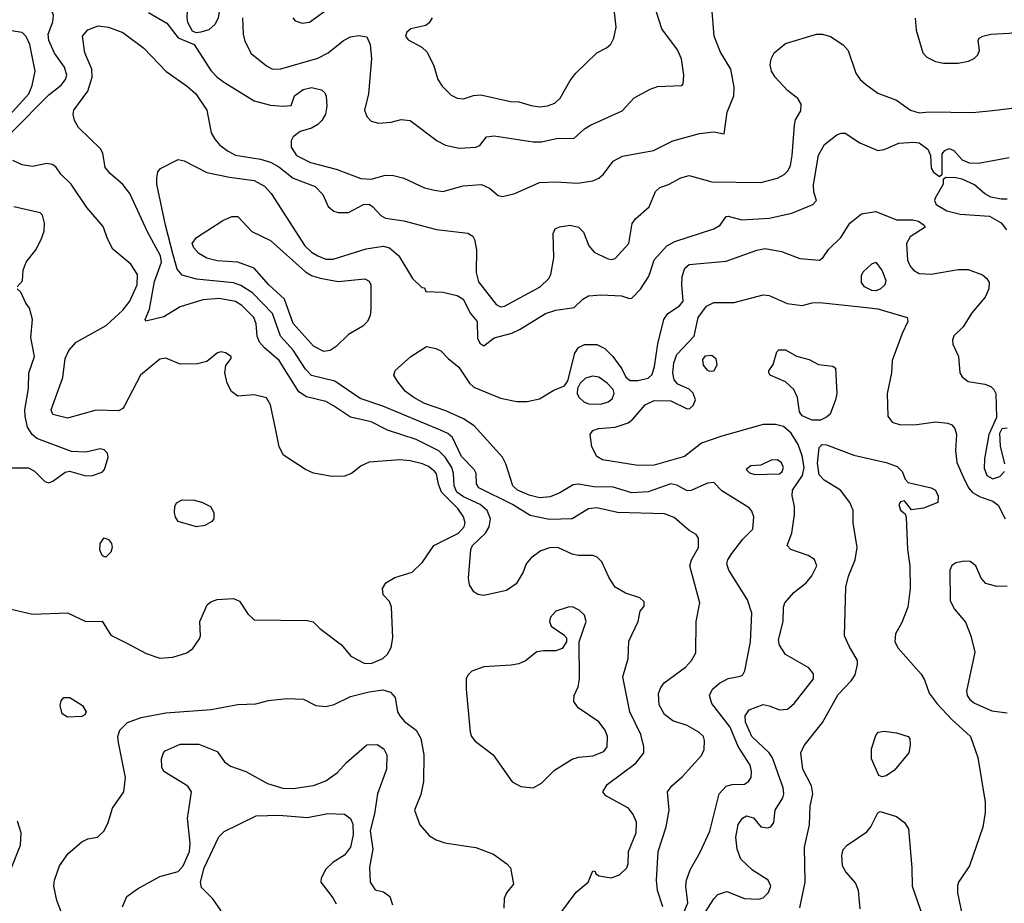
# Model space of a CAD drawing. Extents: x 1173029 to 1307123, y 522559 to 678521.
# Tile 305 of 623: x 1257903 to 1262701, y 555362 to 559666. Entities that reach past the tile are written whole.
import ezdxf

# ---------------------------------------------------------------- set-up
doc = ezdxf.new("R2010")
doc.units = 0

msp = doc.modelspace()

# ---------------------------------------------------------------- linework, layer by layer
at = {"layer": '0CON10XD'}
for points in [[(1257865, 559117.2), (1258045, 559299.6), (1258105, 559346.4), (1258126.8, 559375), (1258132.5, 559395), (1258121.8, 559435), (1258072.8, 559502.8), (1258044.1, 559565), (1258041.8, 559595), (1258064.7, 559655), (1258066.9, 559686.9), (1258055.8, 559715.8), (1257990.5, 559785), (1257984.6, 559814.6), (1257982.4, 559942.4), (1257969.6, 559995), (1257883.1, 560173.1)], [(1258762.3, 559602.3), (1258745, 559610), (1258722.4, 559652.4), (1258719.4, 559675), (1258721.7, 559741.7), (1258732.1, 559785), (1258755, 559819.4), (1258785, 559830), (1258825, 559819.1), (1258855, 559801.5), (1258875.3, 559775.3), (1258880.7, 559745), (1258870.4, 559675), (1258855, 559644), (1258825, 559615.8), (1258785, 559604.2), (1258762.3, 559602.3)], [(1258988.9, 559675), (1258992.3, 559595), (1259000.5, 559560.5), (1259031.5, 559501.5), (1259105, 559440.4), (1259135, 559425.4), (1259175, 559426.8), (1259355, 559478), (1259405.7, 559505), (1259480.8, 559565), (1259515, 559582.5), (1259555, 559588.9), (1259595, 559582.5), (1259611.2, 559545), (1259616.8, 559475), (1259602.5, 559305), (1259583.5, 559225), (1259593.7, 559193.7), (1259615, 559171.2), (1259651.2, 559161.2), (1259713, 559167), (1259760.9, 559179.1), (1259805, 559174.3), (1259936.4, 559076.4), (1259977.5, 559055), (1260045, 559040.5), (1260125, 559044), (1260145, 559053.3), (1260177.5, 559095), (1260215, 559100), (1260405, 559070.5), (1260445, 559071.5), (1260525, 559088.5), (1260602.7, 559087.3), (1260655, 559134.3), (1260685, 559152.2), (1260838, 559222), (1260896.7, 559285), (1260975, 559328), (1261010.5, 559339.5), (1261130, 559345), (1261136.4, 559353.6), (1261139.2, 559395), (1261128.1, 559475), (1261108.8, 559518.8), (1261031.9, 559621.9), (1260982.5, 559775)], [(1258530.9, 559700.9), (1258619.1, 559649.1), (1258675, 559578), (1258753.3, 559545), (1258835, 559418.9), (1258865.3, 559385.3), (1258900.5, 559360.5), (1259045, 559270), (1259125, 559249.5), (1259185.9, 559244.1), (1259225, 559247.5), (1259242.5, 559295), (1259284.2, 559325.8), (1259325, 559336.2), (1259373.8, 559323.8), (1259389.8, 559309.8), (1259397, 559293), (1259398.9, 559245), (1259392.9, 559205), (1259375.5, 559174.5), (1259355.4, 559154.6), (1259325, 559136.9), (1259269.7, 559120.3), (1259235.5, 559094.5), (1259225.6, 559075), (1259225.5, 559045), (1259252.1, 559005), (1259319.5, 558969.5), (1259445, 558938.2), (1259565, 558892.3), (1259615, 558889.3), (1259685, 558908.2), (1259725, 558906.2), (1259775, 558893.6), (1259875, 558847.1), (1259924.7, 558834.7), (1259965, 558829.3), (1260063.2, 558856.8), (1260153.4, 558863.4), (1260192.9, 558845), (1260235, 558809.5), (1260255, 558804.5), (1260315, 558819.5), (1260435, 558872.9), (1260515, 558876.2), (1260620.2, 558869.8), (1260695, 558880.9), (1260725, 558894.5), (1260747, 558913), (1260795, 558976.7), (1260839.6, 559000.4), (1260991.2, 559028.8), (1261085, 559075.6), (1261215, 559111.2), (1261285, 559119.4), (1261335, 559110), (1261350, 559215), (1261381.9, 559295), (1261385, 559337.5), (1261367.3, 559425), (1261317.3, 559507.3), (1261287.3, 559585), (1261276.2, 559725)], [(1259233.8, 559675), (1259245, 559660), (1259279.5, 559649.5), (1259315, 559653.1), (1259432.7, 559737.3)], [(1259912.9, 559675), (1259898.9, 559651.1), (1259882.1, 559637.9), (1259808.8, 559621.2), (1259790, 559605), (1259782.9, 559585), (1259795, 559567.5), (1259862.1, 559532.1), (1259888, 559508), (1259921.2, 559441.2), (1259940, 559375), (1259961.2, 559341.2), (1260005, 559298), (1260035, 559284), (1260065, 559280), (1260113.6, 559296.4), (1260149.3, 559299.3), (1260295, 559267.9), (1260335.3, 559265.3), (1260395, 559247.1), (1260435, 559241.8), (1260475, 559246.7), (1260510.7, 559259.3), (1260536.1, 559283.9), (1260585, 559369.2), (1260612.9, 559405), (1260715, 559504.3), (1260762, 559528), (1260783.7, 559546.3), (1260797.8, 559575), (1260808.7, 559628.7), (1260797.1, 559745)], [(1262266.4, 559673.6), (1262270.8, 559615), (1262304, 559504), (1262323.1, 559483.1), (1262365, 559461.5), (1262405, 559454.6), (1262475, 559453.8), (1262526.3, 559463.7), (1262553.2, 559476.8), (1262572, 559495), (1262580, 559515), (1262573.8, 559565), (1262578.8, 559575), (1262596.7, 559585), (1262635, 559595.3), (1262725, 559600.5), (1262835, 559616), (1262993, 559647), (1263070.8, 559675)], [(1260539.2, 555315), (1260615, 555416), (1260673.3, 555465), (1260695, 555520), (1260706.4, 555516.4), (1260710, 555505), (1260726.2, 555496.2), (1260785, 555485.5), (1260825, 555500.4), (1260860.9, 555535), (1260868.2, 555555), (1260870, 555615), (1260906.7, 555705), (1260907.7, 555757.7), (1260892.2, 555795), (1260869.4, 555825), (1260759.2, 555885), (1260744.4, 555905.6), (1260765, 555940), (1260905, 556044.6), (1260944.7, 556095.3), (1260944, 556124), (1260929.3, 556185), (1260876.2, 556295), (1260842.5, 556465), (1260867.1, 556555), (1260871.7, 556638.3), (1260916, 556735), (1260926.7, 556785), (1260945, 556810), (1260945, 556830), (1260925, 556850), (1260855, 556872), (1260805, 556902), (1260775, 556947.5), (1260739.1, 557025), (1260717.4, 557047.4), (1260695.9, 557055.9), (1260625, 557056.1), (1260595, 557063.3), (1260525, 557095.4), (1260485, 557093.1), (1260441.7, 557078.3), (1260395.6, 557045), (1260371.5, 557015), (1260355.4, 556974.6), (1260322.7, 556917.3), (1260275, 556885.4), (1260165, 556860.9), (1260135, 556866.5), (1260115, 556878.6), (1260095, 556913.8), (1260089.2, 556945), (1260100.7, 557085), (1260109.6, 557105), (1260172, 557165), (1260190.7, 557195), (1260197.3, 557235), (1260181.1, 557275), (1260146.2, 557305), (1260065, 557342.4), (1260033.3, 557365), (1260019.2, 557395), (1260017.2, 557455), (1260008.6, 557485), (1259975.6, 557535.6), (1259945, 557565.3), (1259835, 557620.5), (1259695, 557665.9), (1259615, 557706.7), (1259515, 557730), (1259431.5, 557785), (1259395, 557805.9), (1259299.6, 557829.6), (1259263.7, 557853.7), (1259167.3, 558005), (1259095, 558066.8), (1259071.3, 558095), (1259060.3, 558125), (1259054.7, 558185), (1259044.1, 558215), (1258985, 558272.9), (1258955, 558293.1), (1258875, 558307.6), (1258795, 558301.4), (1258685, 558266.8), (1258605, 558218.2), (1258517.5, 558197.5), (1258513.8, 558205), (1258534.7, 558255.3), (1258559.2, 558390.8), (1258594, 558485), (1258588.7, 558515), (1258525, 558633.1), (1258438.8, 558818.8), (1258405, 558862.5), (1258344.7, 558914.7), (1258320, 558945), (1258307.8, 559015), (1258297.4, 559037.4), (1258189.8, 559139.8), (1258170, 559175), (1258163.5, 559205), (1258167.1, 559225), (1258235, 559318.1), (1258256.5, 559385), (1258254.1, 559425), (1258220.7, 559505), (1258208.1, 559585), (1258235, 559616.9), (1258285, 559635.4), (1258335, 559629.6), (1258405, 559602.7), (1258507.2, 559527.2), (1258615, 559415.4), (1258720.5, 559340.5), (1258760.5, 559305), (1258814.5, 559225), (1258835.3, 559115.3), (1258853.1, 559083.1), (1258878.9, 559055), (1258918.1, 559025), (1258955, 559006.6), (1259076.2, 558986.2), (1259125, 558971.8), (1259165, 558948.4), (1259235, 558893.5), (1259342.6, 558852.6), (1259379.2, 558815), (1259405.5, 558755.5), (1259433.6, 558733.6), (1259455, 558727.1), (1259505, 558726.9), (1259578, 558765), (1259605, 558767.9), (1259624.4, 558755), (1259662, 558712), (1259685, 558699.5), (1259775, 558686.5), (1259934.5, 558644.5), (1260086.1, 558626.1), (1260111.7, 558611.7), (1260118.8, 558595), (1260128.9, 558545), (1260127.3, 558435), (1260138.7, 558388.7), (1260225, 558278.2), (1260245, 558266.8), (1260265, 558270.4), (1260438.6, 558365), (1260481.4, 558405), (1260491.4, 558425), (1260505.6, 558505), (1260502, 558625), (1260512.7, 558647.3), (1260533, 558657), (1260584.5, 558665.5), (1260625, 558655.5), (1260650.5, 558630.5), (1260676.9, 558565), (1260702.9, 558532.9), (1260765, 558502.2), (1260785, 558498.1), (1260805, 558503.3), (1260870.6, 558575), (1260887, 558673), (1260903.1, 558695), (1260969.4, 558755), (1261001.2, 558828.8), (1261022.1, 558847.9), (1261065, 558863.5), (1261124.3, 558895.7)], [(1257855, 559201.7), (1257946.9, 559305), (1257964.1, 559345), (1257977.5, 559415), (1257952.5, 559545), (1257935, 559584.2), (1257915, 559602.9), (1257861.7, 559611.7)], [(1261124.3, 558895.7), (1261165, 558906.9), (1261275, 558875.3), (1261515, 558873.1), (1261595, 558893.1), (1261628.1, 558911.9), (1261648.1, 558931.9), (1261658.2, 558955), (1261666.4, 559005), (1261677.5, 559152.5), (1261682.5, 559177.5), (1261708.8, 559221.2), (1261710, 559255), (1261695, 559282.5), (1261645, 559321.2), (1261584.3, 559385), (1261565.7, 559415), (1261560, 559445), (1261564.3, 559475), (1261580, 559505), (1261635, 559549.4), (1261785, 559594.5), (1261815, 559594.5), (1261853, 559583), (1261915, 559542.9), (1261940.6, 559515), (1261977.8, 559405), (1261997.8, 559375), (1262025, 559351.5), (1262085, 559307.1), (1262175, 559274.4), (1262243.8, 559225), (1262285, 559212.5), (1262335, 559216.7), (1262545, 559212.9), (1262642.6, 559222.6), (1262765, 559237.9)], [(1260974.4, 558435), (1260993.7, 558496.3), (1261056.3, 558563.7), (1261095, 558584.6), (1261285, 558647.5), (1261316, 558665), (1261345, 558706.7), (1261355, 558708.8), (1261420.9, 558690.9), (1261555, 558699.8), (1261665, 558723), (1261768, 558765), (1261785.7, 558785), (1261773.3, 558825), (1261771.3, 558861.3), (1261794.7, 559005.3), (1261825, 559058.6), (1261885, 559104.3), (1261905, 559112.5), (1261925, 559112.5), (1261996.6, 559066.6), (1262085, 559027.8), (1262115, 559033.3), (1262187.5, 559065), (1262259.5, 559069.5), (1262285.4, 559065.4), (1262328, 559035), (1262341.2, 559005), (1262345, 558942.5), (1262355, 558923.3), (1262385, 558902.5), (1262397.5, 558912.5), (1262398.3, 559011.7), (1262410.9, 559029.1), (1262431.7, 559038.3), (1262455, 559029.2), (1262495, 558982.5), (1262528.6, 558968.6), (1262575, 558966.9), (1262725, 558994.7)], [(1257855, 556796.4), (1257965, 556770.5), (1258135, 556776.7), (1258225, 556734.2), (1258305, 556736.2), (1258347.5, 556667.5), (1258425, 556629.2), (1258518.8, 556578.8), (1258585, 556556), (1258648.3, 556561.7), (1258717.8, 556582.2), (1258747, 556603), (1258779.7, 556650.3), (1258784.2, 556665), (1258780.8, 556735), (1258815.7, 556815), (1258835, 556830.5), (1258865, 556841.2), (1258945, 556846.1), (1258973.8, 556833.8), (1259015, 556771.5), (1259045, 556743.5), (1259305, 556739.2), (1259332.7, 556732.7), (1259365, 556701.2), (1259471.2, 556621.2), (1259516.2, 556565), (1259581.9, 556531.9), (1259615, 556529.6), (1259672, 556555), (1259695, 556576.2), (1259712.7, 556607.3), (1259720.8, 556655), (1259713.8, 556805), (1259705, 556832.5), (1259673.3, 556865), (1259670, 556895), (1259686.8, 556923.2), (1259730.6, 556949.4), (1259814.5, 556975.5), (1259865, 557024), (1259920.5, 557105), (1260040.9, 557165), (1260069.3, 557195), (1260073.9, 557215), (1260066.1, 557245), (1260038.4, 557285), (1259958.1, 557365), (1259943, 557403), (1259933.5, 557453.5), (1259925.4, 557465), (1259895, 557489.1), (1259865, 557502.4), (1259805, 557517.9), (1259755, 557521.8), (1259605, 557510.5), (1259566.9, 557493.1), (1259519.2, 557455), (1259485, 557441.8), (1259425, 557441.1), (1259335, 557457.7), (1259294.8, 557474.8), (1259188.5, 557545), (1259166.4, 557585), (1259148.8, 557675), (1259125, 557790), (1259105, 557824.2), (1259045, 557837.8), (1258965, 557832.5), (1258934.5, 557855), (1258914.6, 557895), (1258902.2, 557945), (1258907.9, 557982.1), (1258933.3, 558015), (1258933.3, 558025), (1258905, 558043.8), (1258885, 558048.8), (1258866.4, 558043.6), (1258815, 558000.8), (1258770, 557990), (1258685, 557987.5), (1258615, 558016.9), (1258585, 558011.5), (1258491.5, 557935), (1258414, 557785), (1258405, 557771.2), (1258385, 557760.8), (1258275.6, 557764.4), (1258135, 557724.7), (1258065, 557743.1), (1258056, 557765), (1258112.7, 557922.7), (1258124, 558016), (1258141.9, 558055), (1258177.5, 558095), (1258325, 558175.9), (1258405, 558250.8), (1258439.4, 558295), (1258474.5, 558375), (1258476.4, 558425), (1258444, 558475), (1258357.5, 558547.5), (1258332, 558595), (1258308.8, 558658.8), (1258230.7, 558750.7), (1258153.1, 558865), (1258103.8, 558913.8), (1258078.9, 558948.9), (1258060.6, 558960.6), (1258035.3, 558965.3), (1257965, 558950.8), (1257915, 558958.4), (1257869.3, 558979.3)], [(1261037.1, 555345), (1261010, 555425), (1261006.2, 555475), (1261014, 555615), (1261052.9, 555735), (1261068.1, 555815), (1261060, 555905), (1261080, 555935), (1261131.4, 555978.6), (1261225, 556082), (1261238.7, 556111.3), (1261240, 556155), (1261234.4, 556175), (1261212.9, 556195), (1261155, 556227.3), (1261085, 556250.5), (1261045, 556281.9), (1261019.5, 556329.5), (1261015.3, 556384.7), (1261026.4, 556413.6), (1261043.5, 556436.5), (1261147, 556513), (1261175.6, 556545), (1261197.4, 556582.6), (1261198.9, 556735), (1261217.5, 556825), (1261192.7, 556915), (1261168.8, 557005), (1261177.1, 557035), (1261210, 557095), (1261210.6, 557140.6), (1261199.1, 557159.1), (1261165, 557178.5), (1261091.4, 557241.4), (1261045, 557258.6), (1260816, 557266), (1260715, 557288.9), (1260675, 557283.5), (1260595, 557234.5), (1260485, 557231.4), (1260390.4, 557250.4), (1260304.6, 557305), (1260139.5, 557385), (1260129.5, 557405), (1260127.5, 557455), (1260117.5, 557475), (1260055, 557538.5), (1260011.4, 557631.4), (1259989.5, 557649.5), (1259952.8, 557667.2), (1259672.8, 557782.8), (1259561.5, 557821.5), (1259438.6, 557905), (1259325, 557932.6), (1259295, 557964), (1259236, 558056), (1259173.6, 558125), (1259135.1, 558235.1), (1259037.2, 558335), (1258980.8, 558370.8), (1258945, 558383.9), (1258765, 558402.5), (1258695, 558421.5), (1258669.9, 558449.9), (1258651, 558521), (1258612.6, 558665), (1258571.8, 558865), (1258571.9, 558895), (1258575.7, 558924.3), (1258588.7, 558941.3), (1258675, 558985.5), (1258705, 558977.5), (1258815, 558921.5), (1258925, 558898.4), (1259045, 558882.5), (1259095.6, 558855), (1259128.9, 558818.9), (1259292.2, 558565), (1259325, 558532.7), (1259355.7, 558515.7), (1259395, 558500), (1259430.1, 558499.9), (1259591, 558549), (1259673.3, 558563.3), (1259705.3, 558555.3), (1259750.9, 558515), (1259816.7, 558405), (1259861.7, 558361.7), (1259875, 558360), (1259881.7, 558341.7), (1259965, 558338.1), (1260035, 558322.7), (1260064.4, 558305), (1260099.2, 558235), (1260132, 558195), (1260133.8, 558113.8), (1260145, 558090), (1260165, 558078), (1260215, 558115.6), (1260300.5, 558139.5), (1260341.3, 558158.7), (1260464.2, 558235), (1260515, 558251.3), (1260605, 558264), (1260647.5, 558305), (1260675, 558320.9), (1260736, 558326), (1260835, 558320), (1260875, 558307.5), (1260885, 558310), (1260927.5, 558352.5), (1260967.5, 558412.5), (1260974.4, 558435)], [(1262715, 558791.9), (1262685, 558790.8), (1262635, 558802), (1262605, 558818), (1262555, 558862), (1262495, 558888.8), (1262465, 558896.2), (1262415, 558897.5), (1262402.5, 558887.5), (1262403.3, 558865), (1262363.6, 558796.4), (1262360.6, 558785), (1262368.6, 558765), (1262420, 558735), (1262485, 558717.8), (1262628.8, 558708.8), (1262685, 558676.2), (1262712.1, 558642.1)], [(1257890, 558365), (1257917, 558393), (1257920, 558445), (1257933.8, 558485), (1257982, 558545), (1258008, 558595), (1258022.5, 558635), (1258024.2, 558675), (1258013.9, 558713.9), (1258002.5, 558725), (1257875, 558754.6)], [(1259385, 558049.6), (1259335, 558075.6), (1259235, 558185.4), (1259194, 558305), (1259116.1, 558375), (1259045, 558455.5), (1258965.3, 558485.3), (1258865, 558491.6), (1258814.7, 558504.7), (1258775, 558526.9), (1258751.1, 558555), (1258743.1, 558575), (1258764.3, 558605), (1258892.6, 558687.4), (1258936.6, 558706.6), (1258965, 558707.1), (1259034.3, 558634.3), (1259125, 558590), (1259295, 558436.9), (1259325, 558419.2), (1259366.5, 558406.5), (1259455, 558391.2), (1259585, 558403.1), (1259605, 558392.5), (1259613.6, 558373.6), (1259613.2, 558255), (1259610, 558225), (1259597.9, 558195), (1259575, 558172.9), (1259505, 558132.5), (1259445, 558074.6), (1259415, 558053.8), (1259385, 558049.6)], [(1261125, 555281.1), (1261159.2, 555365), (1261149.3, 555445), (1261151.5, 555475), (1261170.4, 555525), (1261218.6, 555611.4), (1261265, 555714.2), (1261311.2, 555895), (1261345, 555932.2), (1261375, 555941.5), (1261435, 555942.9), (1261454.7, 555955.3), (1261467.5, 555975), (1261469.4, 556005), (1261461.6, 556035), (1261404.3, 556125.7), (1261365, 556219.6), (1261275.6, 556335), (1261264.4, 556375), (1261278.1, 556405), (1261312.5, 556435), (1261355, 556457.8), (1261415, 556468), (1261426.2, 556475), (1261435.6, 556494.4), (1261463.8, 556635), (1261471.1, 556775), (1261449.5, 556839.5), (1261358.5, 556985), (1261348.8, 557015), (1261352.7, 557035), (1261373.5, 557065), (1261426.7, 557135), (1261475.7, 557185), (1261480, 557245), (1261471.2, 557271.2), (1261457.9, 557287.9), (1261325, 557371.4), (1261285, 557411.2), (1261255, 557408.6), (1261175, 557372.5), (1261155, 557371.4), (1261105, 557399.3), (1261075, 557404.7), (1260965, 557365.9), (1260885, 557361.6), (1260795, 557388.4), (1260701.3, 557391.3), (1260625, 557403.8), (1260600.4, 557399.6), (1260535, 557360.7), (1260487.6, 557342.4), (1260435, 557337.5), (1260385, 557350), (1260328.5, 557375), (1260305.4, 557395), (1260272.2, 557502.2), (1260255.2, 557535.2), (1260118.2, 557688.2), (1260065, 557721.6), (1259980, 557760), (1259875, 557796.7), (1259823.1, 557825), (1259783.1, 557855), (1259745, 557902.5), (1259725.8, 557935), (1259732.6, 557957.4), (1259808, 558025), (1259885, 558074), (1259930, 558065), (1259955, 558053.3), (1259990, 558015), (1260043.4, 557973.4), (1260094.5, 557895), (1260115.3, 557875.3), (1260245, 557822.5), (1260325, 557805.4), (1260375, 557806.4), (1260435, 557819.5), (1260505, 557861.1), (1260558.1, 557881.9), (1260573.4, 557906.6), (1260608.7, 558041.3), (1260625, 558068.8), (1260655.5, 558084.5), (1260715, 558083.8), (1260754.1, 558064.1), (1260793.1, 558025), (1260836.7, 557965), (1260857.1, 557925), (1260877.6, 557907.6), (1260915, 557907.9), (1260965, 557919.6), (1260985, 557938.1), (1260996.6, 557976.6), (1261012.3, 558087.7), (1261041.9, 558205), (1261061.3, 558235), (1261117.8, 558272.2), (1261135.9, 558295), (1261128.7, 558375), (1261131.5, 558415), (1261144.7, 558455), (1261165, 558473.6), (1261345, 558488.9), (1261495, 558543.6), (1261535, 558550.5), (1261615, 558536.5), (1261705, 558502.5), (1261800, 558495), (1261816.2, 558505), (1261844.1, 558545.9), (1261903.3, 558605), (1261948.6, 558675), (1262005, 558720.5), (1262075, 558732), (1262175, 558690.9), (1262255, 558690.8), (1262282, 558685)], [(1262282, 558685), (1262310.8, 558665), (1262314.2, 558655), (1262242.5, 558607.5), (1262223.5, 558575), (1262228.5, 558495), (1262241.8, 558465), (1262258.9, 558445), (1262285, 558430), (1262345, 558426.7), (1262475, 558449.5), (1262525, 558448.5), (1262593.6, 558423.6), (1262615.8, 558405), (1262626.9, 558385), (1262625.6, 558355), (1262607.1, 558315), (1262542.1, 558237.9), (1262499.6, 558170.4), (1262455, 558126.2), (1262447.5, 558105), (1262449.2, 558085), (1262477.1, 558025), (1262484.2, 557945), (1262495, 557926.2), (1262525, 557904.2), (1262605, 557890), (1262635, 557878.9), (1262650, 557865), (1262658.8, 557845), (1262661.8, 557728.2), (1262625.4, 557644.6), (1262603.8, 557526.2), (1262601.7, 557481.7), (1262615, 557446.2), (1262645, 557430), (1262679.2, 557440.8), (1262701.5, 557465)], [(1262075, 558345.5), (1262055, 558346.9), (1262018.8, 558365), (1262004.3, 558385), (1262005, 558420), (1262012.4, 558437.6), (1262055, 558476), (1262075, 558484), (1262105, 558442.5), (1262122.7, 558395), (1262118.5, 558375), (1262095, 558352.5), (1262075, 558345.5)], [(1257845, 557483.1), (1257945, 557483.5), (1257975, 557466.7), (1258025, 557416.5), (1258045, 557409.5), (1258065, 557417.8), (1258125, 557462), (1258145, 557466.2), (1258225, 557443.3), (1258257.5, 557445), (1258305, 557462.5), (1258315.6, 557475), (1258334.4, 557535), (1258330.8, 557555), (1258315, 557570.8), (1258294.4, 557575.6), (1258225, 557559.2), (1258155, 557562), (1257986.7, 557626.7), (1257963.1, 557645), (1257941.6, 557681.6), (1257928.8, 557735), (1257928.2, 557765), (1257945, 557870), (1257947.5, 557945), (1257975.5, 558025), (1257957.6, 558117.6), (1257965.5, 558205), (1257951.2, 558261.2), (1257932.5, 558285), (1257908.3, 558338.3), (1257890, 558355)], [(1260742.7, 557522.7), (1260715, 557537.5), (1260690, 557585), (1260682.2, 557645), (1260695.8, 557665), (1260722.5, 557675), (1260805, 557681.9), (1260867.2, 557702.8), (1260890.5, 557719.5), (1260950.5, 557789.5), (1260995, 557810.7), (1261075, 557808.6), (1261155, 557770.8), (1261168.3, 557771.7), (1261185, 557786.2), (1261195.6, 557815), (1261185, 557846.9), (1261165, 557865.4), (1261110.2, 557890.2), (1261092.2, 557912.2), (1261085.4, 557945), (1261089.7, 557995), (1261104.5, 558035.5), (1261189.1, 558125), (1261209.7, 558215), (1261248.8, 558271.2), (1261285, 558288.5), (1261385, 558287.5), (1261525.8, 558325.8), (1261555, 558322), (1261642.7, 558282.7), (1261715, 558273.3), (1261763.6, 558286.4), (1261801.3, 558288.7), (1262015, 558266.2), (1262085, 558256.9), (1262226.7, 558215), (1262230, 558195), (1262202.2, 558137.8), (1262154.6, 558005.4), (1262151.1, 557945), (1262129.6, 557845), (1262133.9, 557733.9), (1262155, 557705.7), (1262195, 557692.5), (1262275, 557693.9), (1262365, 557707.1), (1262425, 557700.8), (1262445, 557692), (1262459.2, 557675), (1262467.1, 557645), (1262462.6, 557567.4), (1262469.4, 557509.4), (1262500.3, 557439.7), (1262526.6, 557385), (1262545, 557363.3), (1262582.5, 557342.5), (1262645, 557321.4), (1262670.7, 557300.7), (1262704.1, 557235)], [(1261265, 557952.5), (1261255, 557958), (1261235, 557983.8), (1261231.4, 558011.4), (1261245, 558028.5), (1261275, 558031.1), (1261295.6, 558015), (1261300, 557985), (1261285, 557953.8), (1261265, 557952.5)], [(1261805, 557714.5), (1261765, 557715.5), (1261715, 557736.7), (1261702.1, 557755), (1261693.1, 557825), (1261674.6, 557865), (1261635, 557901.8), (1261560, 557935), (1261553.3, 557945), (1261553.8, 557955), (1261574.4, 557985.6), (1261592.3, 558047.7), (1261602, 558058), (1261635, 558057.1), (1261687.4, 558027.4), (1261750.2, 558010.2), (1261795, 557985.7), (1261865, 557977.5), (1261878.3, 557968.3), (1261883.8, 557845), (1261878, 557815), (1261851.4, 557745), (1261835, 557729.4), (1261805, 557714.5)], [(1260735, 557793.6), (1260770.8, 557805), (1260790.2, 557819.8), (1260800, 557845), (1260794.4, 557865), (1260765.9, 557895.9), (1260725, 557924.5), (1260695, 557930), (1260660.4, 557919.6), (1260634.5, 557895.5), (1260620.3, 557869.7), (1260618.6, 557845), (1260627.2, 557827.2), (1260651.9, 557805), (1260674.8, 557794.8), (1260735, 557793.6)], [(1261195.4, 555245), (1261285.5, 555384.5), (1261305, 555405.8), (1261348.8, 555418.8), (1261435, 555385.8), (1261502.1, 555382.1), (1261525, 555389.4), (1261551.9, 555415), (1261562.5, 555445), (1261550.6, 555475), (1261473.2, 555523.2), (1261416.3, 555576.3), (1261398.5, 555625), (1261392.1, 555685), (1261404, 555746), (1261425, 555777.1), (1261445, 555788.6), (1261477.9, 555777.9), (1261515, 555734.2), (1261545, 555729.2), (1261563.3, 555735), (1261578, 555755), (1261584, 555815), (1261621.5, 555875), (1261626.8, 555895), (1261623.2, 555925), (1261570.4, 556070.4), (1261554.5, 556095), (1261470, 556175), (1261440, 556245), (1261437.5, 556275), (1261457.5, 556305), (1261525, 556329.6), (1261555, 556324.6), (1261605, 556303.6), (1261645, 556307.5), (1261676.5, 556335), (1261770.5, 556455), (1261770.2, 556480.2), (1261748.6, 556508.6), (1261634.6, 556574.6), (1261605, 556620), (1261600.6, 556645), (1261622.7, 556735), (1261624.6, 556805), (1261630.4, 556825), (1261674.7, 556875.3), (1261735, 556923.3), (1261763, 556957), (1261786.4, 557005), (1261775.8, 557035.8), (1261745, 557055.3), (1261660.8, 557085), (1261642.2, 557105), (1261665.7, 557164.3), (1261678.2, 557255), (1261677.8, 557295), (1261667, 557347), (1261669.2, 557375), (1261717.3, 557445), (1261724.8, 557485), (1261715, 557540.8), (1261696.5, 557596.5), (1261662.1, 557652.1), (1261625, 557684.2), (1261585, 557694.2), (1261525, 557693.3), (1261325, 557637.9), (1261225, 557602.5), (1261142, 557538), (1260995, 557495.3), (1260915, 557494.6), (1260742.7, 557522.7)], [(1262703, 557503), (1262681.7, 557588.3), (1262678.8, 557651.2), (1262690, 557675), (1262715, 557677.8)], [(1261705, 555340), (1261730, 555465), (1261726.5, 555635), (1261752.1, 555745), (1261754.5, 555835), (1261767.5, 555895), (1261760.6, 555935), (1261719.6, 556015), (1261709.2, 556095), (1261725, 556130.8), (1261815, 556242), (1261891.5, 556378.5), (1261954.7, 556445.3), (1261973.5, 556475), (1261985.5, 556525), (1261984.5, 556545), (1261944.7, 556614.7), (1261922.7, 556665), (1261928.5, 556901.5), (1261942.1, 556955), (1261973.5, 557035), (1261984.4, 557095), (1261964.4, 557215), (1261963.6, 557275), (1261948.2, 557315), (1261902.2, 557375), (1261823.6, 557423.6), (1261798.9, 557448.9), (1261789.6, 557505), (1261798.1, 557581.9), (1261813.9, 557596.1), (1261835, 557595.4), (1261968, 557545), (1262125, 557509.7), (1262178.8, 557488.8), (1262203.1, 557465), (1262218.1, 557428.1), (1262232.2, 557412.2), (1262345, 557385.6), (1262366, 557375), (1262378, 557345), (1262377.5, 557315), (1262306.2, 557286.2), (1262248.3, 557278.3), (1262215, 557322.5), (1262195, 557317.5), (1262186.7, 557305), (1262195, 557277.5), (1262218.3, 557258.3), (1262223, 557243), (1262229.6, 557085), (1262240.8, 557005), (1262242, 556895), (1262230.3, 556805), (1262200.6, 556729.4), (1262170, 556675), (1262166.4, 556635), (1262183.5, 556605), (1262295, 556478), (1262311.1, 556451.1), (1262334.4, 556385), (1262373.4, 556333.4), (1262445, 556257.3), (1262536.2, 556175), (1262572.3, 556072.3), (1262606.8, 555855), (1262607.5, 555805), (1262596.4, 555733.6), (1262531.4, 555545), (1262476.7, 555465), (1262472, 555448), (1262472.8, 555412.8), (1262502.9, 555265)], [(1261485, 557450), (1261605, 557454.6), (1261618.1, 557465), (1261624.4, 557485), (1261615, 557507.5), (1261595, 557521.4), (1261565, 557520), (1261515, 557496.7), (1261465, 557492.5), (1261442.5, 557475), (1261459.3, 557459.3), (1261485, 557450)], [(1258765, 557195.7), (1258675, 557221.9), (1258662.1, 557242.1), (1258657.1, 557265), (1258658.2, 557295), (1258667.3, 557312.7), (1258695, 557327.9), (1258755, 557326), (1258794, 557315), (1258832.5, 557295), (1258848.6, 557265), (1258848.8, 557235), (1258838.8, 557221.2), (1258805, 557202.5), (1258765, 557195.7)], [(1258315, 557048.8), (1258305, 557056.2), (1258293.4, 557083.4), (1258295.6, 557115), (1258315, 557142), (1258335, 557134), (1258349.4, 557115), (1258354.2, 557095.8), (1258347.6, 557072.4), (1258325, 557050), (1258315, 557048.8)], [(1262715, 556907.1), (1262665, 556904.5), (1262610.3, 556920.3), (1262588.5, 556945), (1262561.1, 557005), (1262535, 557026.5), (1262505, 557028.8), (1262465, 557020), (1262445, 557008), (1262435.6, 556985), (1262437.5, 556835), (1262458.5, 556795), (1262510.9, 556730.9), (1262537.8, 556665), (1262557.1, 556585), (1262516.4, 556395), (1262519.1, 556375), (1262532.2, 556355), (1262555, 556337.3), (1262640.2, 556300.2), (1262715, 556289.1)], [(1260405, 555924.2), (1260445, 555947.1), (1260509.3, 556010.7), (1260595, 556064.5), (1260625, 556074.5), (1260695, 556079.6), (1260749.1, 556100.9), (1260765.7, 556125), (1260767.5, 556175), (1260755.6, 556205), (1260725, 556245.8), (1260624.2, 556314.2), (1260603.8, 556345), (1260604.2, 556375), (1260623.4, 556416.6), (1260630.4, 556455), (1260628.6, 556635), (1260663.8, 556735), (1260654.7, 556764.7), (1260629.2, 556789.2), (1260596.2, 556806.2), (1260575, 556804.4), (1260515, 556785.7), (1260489.4, 556755), (1260484.3, 556735), (1260491.8, 556711.8), (1260555, 556670), (1260567.1, 556655), (1260567.5, 556635), (1260546.2, 556603.8), (1260515, 556591.1), (1260455, 556592.5), (1260423, 556587), (1260367, 556543), (1260335, 556529.2), (1260297.4, 556522.6), (1260165, 556513.3), (1260106.6, 556493.4), (1260086.8, 556473.2), (1260079.2, 556455), (1260078.6, 556405), (1260098.5, 556195), (1260104.6, 556174.6), (1260121.5, 556151.5), (1260209.4, 556085), (1260303, 555953), (1260345, 555930.8), (1260405, 555924.2)], [(1258123.3, 555275), (1258084, 555375), (1258070, 555445), (1258071.9, 555475), (1258097.1, 555545), (1258139.2, 555605), (1258205, 555662), (1258235, 555676), (1258282.5, 555685), (1258314.5, 555715.5), (1258333.3, 555755), (1258354.5, 555825), (1258410.6, 555905), (1258419.2, 555975), (1258383.8, 556145), (1258381.8, 556175), (1258390.6, 556205), (1258427.6, 556242.4), (1258495, 556267.8), (1258615, 556290), (1258836.6, 556306.6), (1258965, 556330), (1259053.2, 556333.2), (1259115, 556350.6), (1259205, 556360), (1259285, 556356), (1259345.9, 556325.9), (1259395, 556321.1), (1259435, 556330.5), (1259515, 556370), (1259605, 556392.7), (1259672.2, 556402.2), (1259710.2, 556390.2), (1259732.2, 556365), (1259744.5, 556295), (1259754.4, 556275), (1259777.9, 556247.9), (1259835.4, 556205.4), (1259856.9, 556165), (1259871.8, 556085), (1259870.9, 555955), (1259858, 555892), (1259826, 555815), (1259852.9, 555745), (1259900.4, 555690.4), (1259931.5, 555671.5), (1259975, 555657.3), (1260080.3, 555640.3), (1260125, 555633.6), (1260211.3, 555601.3), (1260276, 555555), (1260294, 555535), (1260308.8, 555455), (1260275, 555412.5), (1260263.8, 555385), (1260262.3, 555337.7)], [(1258135, 556268.8), (1258110, 556285), (1258100, 556325), (1258105, 556347.5), (1258117.5, 556365), (1258147.5, 556365), (1258208.8, 556325), (1258226.2, 556295), (1258219.5, 556280.5), (1258205, 556271.2), (1258135, 556268.8)], [(1262105, 555977.5), (1262090, 555985), (1262052.9, 556065), (1262053.5, 556115), (1262075, 556178.8), (1262086.7, 556195), (1262115, 556200), (1262175, 556192.5), (1262232.5, 556175), (1262240, 556165), (1262242.3, 556132.3), (1262235.6, 556095), (1262165, 556010), (1262125, 555983.3), (1262105, 555977.5)], [(1258404.4, 555345), (1258425.4, 555394.6), (1258477.2, 555432.8), (1258585, 555492.5), (1258675, 555517.5), (1258699.2, 555545), (1258729.8, 555615), (1258733.8, 555655), (1258720.9, 555775), (1258740, 555905), (1258722.4, 555932.4), (1258605, 556004), (1258595.7, 556025), (1258593.3, 556065), (1258602.9, 556095), (1258612, 556105), (1258685, 556137.8), (1258775, 556136.5), (1258865, 556101.9), (1258900.4, 556050.4), (1258929.3, 556029.3), (1259005, 556004.3), (1259110, 555945), (1259185, 555923.6), (1259235, 555920.9), (1259335, 555935.4), (1259395, 555958.5), (1259451.5, 555998.5), (1259495, 556048.1), (1259595, 556134.3), (1259645, 556135.8), (1259678, 556115), (1259692.5, 556085), (1259690.6, 556015), (1259646.7, 555895), (1259631.7, 555798.3), (1259610, 555715), (1259623.3, 555625), (1259607.7, 555537.7), (1259610, 555465), (1259635, 555427.5), (1259675, 555417.5), (1259706.7, 555395), (1259720, 555355)], [(1258885.3, 555325.3), (1258844, 555384), (1258788.9, 555438.9), (1258783.5, 555465), (1258802.5, 555535), (1258874, 555686), (1258898.9, 555711.1), (1259055, 555787.6), (1259165, 555791.2), (1259305, 555779.6), (1259405, 555799.5), (1259485, 555796.5), (1259515, 555775.6), (1259526.8, 555746.8), (1259527.8, 555695), (1259515, 555636), (1259485, 555596.5), (1259428.9, 555561.1), (1259395, 555528.8), (1259372.5, 555485), (1259370, 555465), (1259429.2, 555389.2), (1259445, 555359.2)], [(1261997.8, 555335), (1261990.4, 555425), (1261975, 555462.5), (1261928.5, 555515), (1261911.5, 555545), (1261909.5, 555595), (1261916.2, 555623.8), (1261935.7, 555645), (1262030, 555710), (1262050.4, 555735), (1262085, 555803.3), (1262095, 555810), (1262175, 555784.4), (1262214.4, 555755), (1262233.5, 555725), (1262250.5, 555535), (1262251.5, 555445), (1262304.4, 555295.6)], [(1257862.5, 555535), (1257906.5, 555645), (1257910.4, 555705), (1257891.7, 555761.7)]]:
    msp.add_lwpolyline(points, dxfattribs=at)

doc.saveas('drawing.dxf')
